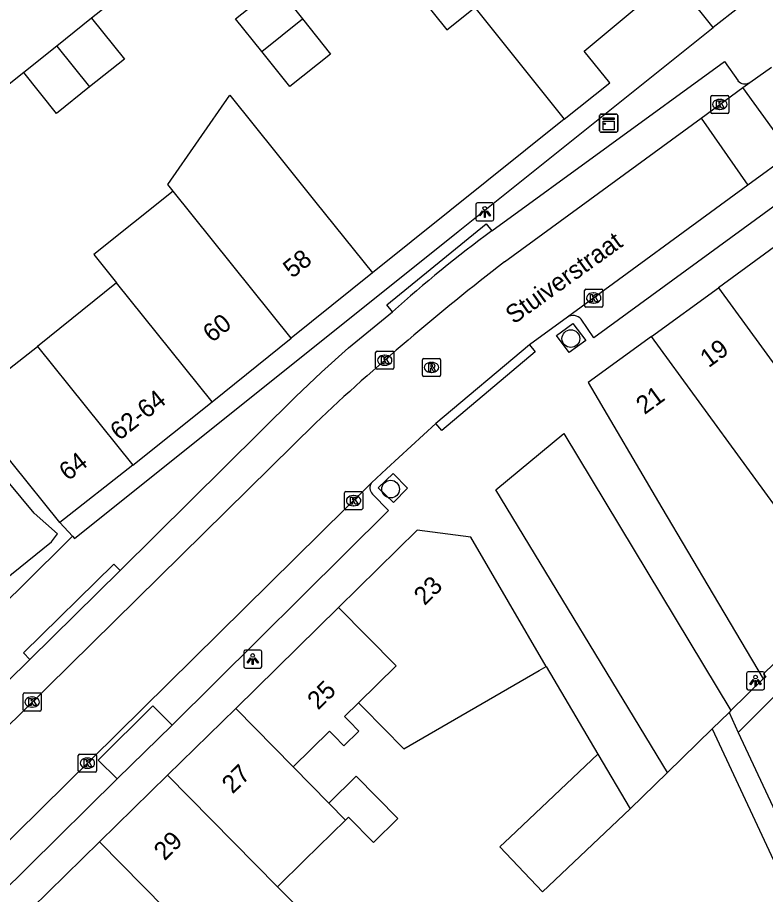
# Model space of a CAD drawing. Extents: x 161771 to 163125, y 382479 to 383177.
# Drawn here: x 162095.03 to 162136.33, y 382848.53 to 382896.99 of the extents above; entities that cross this region are included whole.
import ezdxf

# ---------------------------------------------------------------- set-up
doc = ezdxf.new("R2010")
doc.units = 0
for name, color, linetype in [('IMGEO_Boom', 7, 'Continuous'), ('IMGEO_Kast', 7, 'Continuous'), ('IMGEO_Kolk', 7, 'Continuous'), ('IMGEO_Lichtpunt', 7, 'Continuous'), ('IMGEO_Muur', 7, 'Continuous'), ('IMGEO_Openbare_ruimte_label', 7, 'Continuous'), ('IMGEO_Pand', 7, 'Continuous'), ('IMGEO_Pand_nummerreeks', 7, 'Continuous'), ('IMGEO_Parkeervlak_open', 7, 'Continuous'), ('IMGEO_Rijbaan_lokaal_open', 7, 'Continuous'), ('IMGEO_Rioolput', 7, 'Continuous'), ('IMGEO_Voetpad_open', 7, 'Continuous')]:
    doc.layers.add(name, color=color, linetype=linetype)

msp = doc.modelspace()

# ---------------------------------------------------------------- linework, layer by layer
at = {"layer": 'IMGEO_Boom'}
for centre in [(162125.586, 382879.248), (162115.634, 382870.93)]:
    msp.add_circle(centre, 0.489, dxfattribs=at)
at = {"layer": 'IMGEO_Kast'}
for p, q in [((162127.177, 382890.735), (162127.177, 382891.576)), ((162127.177, 382891.576), (162127.177, 382890.735)), ((162127.252, 382891.66), (162128.093, 382891.66)), ((162128.093, 382891.66), (162127.252, 382891.66)), ((162128.177, 382891.585), (162128.177, 382890.744)), ((162128.177, 382890.744), (162128.177, 382891.585)), ((162128.102, 382890.66), (162127.261, 382890.66)), ((162127.261, 382890.66), (162128.102, 382890.66))]:
    msp.add_line(p, q, dxfattribs=at)
for points in [[(162127.372, 382891.45), (162127.972, 382891.45), (162127.972, 382891.365), (162127.372, 382891.365), (162127.372, 382891.45)], [(162127.372, 382891.275), (162127.972, 382891.275), (162127.972, 382890.786), (162127.372, 382890.786), (162127.372, 382891.275)]]:
    msp.add_lwpolyline(points, dxfattribs=at)
msp.add_circle((162127.456, 382891.124), 0.0377, dxfattribs=at)
for centre, start, end in [((162127.255, 382891.582), 92.4484, 184.2845), ((162127.255, 382891.582), 92.4484, 184.2845), ((162128.099, 382891.582), 2.4484, 94.2845), ((162128.099, 382891.582), 2.4484, 94.2845), ((162127.255, 382890.738), 182.4484, 274.2845), ((162127.255, 382890.738), 182.4484, 274.2845), ((162128.099, 382890.738), 272.4484, 4.2845), ((162128.099, 382890.738), 272.4484, 4.2845)]:
    msp.add_arc(centre, 0.0779, start, end, dxfattribs=at)
at = {"layer": 'IMGEO_Kolk'}
for p, q in [((162133.311, 382891.765), (162133.311, 382892.617)), ((162133.386, 382892.691), (162134.238, 382892.691)), ((162133.799, 382892.471), (162133.824, 382892.471)), ((162134.312, 382892.617), (162134.312, 382891.765)), ((162134.238, 382891.691), (162133.386, 382891.691)), ((162133.822, 382891.911), (162133.797, 382891.911)), ((162126.346, 382881.064), (162126.346, 382881.916)), ((162126.421, 382881.99), (162127.273, 382881.99)), ((162127.347, 382881.916), (162127.347, 382881.064)), ((162126.834, 382881.77), (162126.859, 382881.77)), ((162127.273, 382880.99), (162126.421, 382880.99)), ((162126.857, 382881.21), (162126.832, 382881.21)), ((162114.806, 382877.627), (162114.806, 382878.479)), ((162114.881, 382878.553), (162115.733, 382878.553)), ((162115.807, 382878.479), (162115.807, 382877.627)), ((162115.294, 382878.333), (162115.319, 382878.333)), ((162115.733, 382877.553), (162114.881, 382877.553)), ((162115.317, 382877.773), (162115.292, 382877.773)), ((162113.089, 382869.867), (162113.089, 382870.719)), ((162113.164, 382870.793), (162114.016, 382870.793)), ((162114.09, 382870.719), (162114.09, 382869.867)), ((162113.577, 382870.573), (162113.602, 382870.573)), ((162114.016, 382869.793), (162113.164, 382869.793)), ((162113.6, 382870.013), (162113.575, 382870.013)), ((162095.333, 382858.737), (162095.333, 382859.589)), ((162095.408, 382859.663), (162096.26, 382859.663)), ((162096.334, 382859.589), (162096.334, 382858.737)), ((162095.821, 382859.443), (162095.846, 382859.443)), ((162096.26, 382858.663), (162095.408, 382858.663)), ((162095.844, 382858.883), (162095.819, 382858.883)), ((162098.384, 382855.359), (162098.384, 382856.211)), ((162098.459, 382856.285), (162099.311, 382856.285)), ((162099.385, 382856.211), (162099.385, 382855.359)), ((162098.872, 382856.065), (162098.897, 382856.065)), ((162099.311, 382855.285), (162098.459, 382855.285)), ((162098.895, 382855.505), (162098.87, 382855.505))]:
    msp.add_line(p, q, dxfattribs=at)
for points in [[(162133.311, 382891.765), (162133.311, 382892.617)], [(162133.386, 382892.691), (162134.238, 382892.691)], [(162134.312, 382892.617), (162134.312, 382891.765)], [(162133.632, 382892.391), (162133.755, 382892.391), (162133.755, 382892.24), (162133.885, 382892.391), (162134.049, 382892.391), (162133.903, 382892.24), (162134.056, 382891.991), (162133.904, 382891.991), (162133.819, 382892.155), (162133.755, 382892.088), (162133.755, 382891.991), (162133.632, 382891.991), (162133.632, 382892.391)], [(162134.238, 382891.691), (162133.386, 382891.691)], [(162126.346, 382881.064), (162126.346, 382881.916)], [(162126.421, 382881.99), (162127.273, 382881.99)], [(162127.347, 382881.916), (162127.347, 382881.064)], [(162126.667, 382881.69), (162126.79, 382881.69), (162126.79, 382881.539), (162126.92, 382881.69), (162127.084, 382881.69), (162126.938, 382881.539), (162127.091, 382881.29), (162126.939, 382881.29), (162126.854, 382881.454), (162126.79, 382881.387), (162126.79, 382881.29), (162126.667, 382881.29), (162126.667, 382881.69)], [(162127.273, 382880.99), (162126.421, 382880.99)], [(162114.806, 382877.627), (162114.806, 382878.479)], [(162114.881, 382878.553), (162115.733, 382878.553)], [(162115.807, 382878.479), (162115.807, 382877.627)], [(162115.127, 382878.253), (162115.25, 382878.253), (162115.25, 382878.102), (162115.38, 382878.253), (162115.544, 382878.253), (162115.398, 382878.102), (162115.551, 382877.853), (162115.399, 382877.853), (162115.314, 382878.017), (162115.25, 382877.95), (162115.25, 382877.853), (162115.127, 382877.853), (162115.127, 382878.253)], [(162115.733, 382877.553), (162114.881, 382877.553)], [(162113.089, 382869.867), (162113.089, 382870.719)], [(162113.164, 382870.793), (162114.016, 382870.793)], [(162114.09, 382870.719), (162114.09, 382869.867)], [(162113.41, 382870.493), (162113.533, 382870.493), (162113.533, 382870.342), (162113.663, 382870.493), (162113.827, 382870.493), (162113.681, 382870.342), (162113.834, 382870.093), (162113.682, 382870.093), (162113.597, 382870.257), (162113.533, 382870.19), (162113.533, 382870.093), (162113.41, 382870.093), (162113.41, 382870.493)], [(162114.016, 382869.793), (162113.164, 382869.793)], [(162095.333, 382858.737), (162095.333, 382859.589)], [(162095.408, 382859.663), (162096.26, 382859.663)], [(162096.334, 382859.589), (162096.334, 382858.737)], [(162095.654, 382859.363), (162095.777, 382859.363), (162095.777, 382859.212), (162095.907, 382859.363), (162096.071, 382859.363), (162095.925, 382859.212), (162096.078, 382858.963), (162095.926, 382858.963), (162095.841, 382859.127), (162095.777, 382859.06), (162095.777, 382858.963), (162095.654, 382858.963), (162095.654, 382859.363)], [(162096.26, 382858.663), (162095.408, 382858.663)], [(162098.384, 382855.359), (162098.384, 382856.211)], [(162098.459, 382856.285), (162099.311, 382856.285)], [(162099.385, 382856.211), (162099.385, 382855.359)], [(162098.705, 382855.985), (162098.828, 382855.985), (162098.828, 382855.834), (162098.958, 382855.985), (162099.122, 382855.985), (162098.976, 382855.834), (162099.129, 382855.585), (162098.977, 382855.585), (162098.892, 382855.749), (162098.828, 382855.682), (162098.828, 382855.585), (162098.705, 382855.585), (162098.705, 382855.985)], [(162099.311, 382855.285), (162098.459, 382855.285)]]:
    msp.add_lwpolyline(points, dxfattribs=at)
for centre, start, end in [((162133.388, 382892.615), 91.552, 178.448), ((162133.388, 382892.615), 91.552, 178.448), ((162134.236, 382892.615), 1.552, 88.448), ((162134.236, 382892.615), 1.552, 88.448), ((162133.388, 382891.767), 181.552, 268.448), ((162133.388, 382891.767), 181.552, 268.448), ((162134.236, 382891.767), 271.552, 358.448), ((162134.236, 382891.767), 271.552, 358.448), ((162126.423, 382881.914), 91.552, 178.448), ((162126.423, 382881.914), 91.552, 178.448), ((162127.271, 382881.914), 1.552, 88.448), ((162127.271, 382881.914), 1.552, 88.448), ((162126.423, 382881.066), 181.552, 268.448), ((162126.423, 382881.066), 181.552, 268.448), ((162127.271, 382881.066), 271.552, 358.448), ((162127.271, 382881.066), 271.552, 358.448), ((162114.883, 382878.477), 91.552, 178.448), ((162114.883, 382878.477), 91.552, 178.448), ((162115.731, 382878.477), 1.552, 88.448), ((162115.731, 382878.477), 1.552, 88.448), ((162114.883, 382877.629), 181.552, 268.448), ((162114.883, 382877.629), 181.552, 268.448), ((162115.731, 382877.629), 271.552, 358.448), ((162115.731, 382877.629), 271.552, 358.448), ((162113.166, 382870.717), 91.552, 178.448), ((162113.166, 382870.717), 91.552, 178.448), ((162114.014, 382870.717), 1.552, 88.448), ((162114.014, 382870.717), 1.552, 88.448), ((162113.166, 382869.869), 181.552, 268.448), ((162113.166, 382869.869), 181.552, 268.448), ((162114.014, 382869.869), 271.552, 358.448), ((162114.014, 382869.869), 271.552, 358.448), ((162095.41, 382859.587), 91.552, 178.448), ((162095.41, 382859.587), 91.552, 178.448), ((162096.258, 382859.587), 1.552, 88.448), ((162096.258, 382859.587), 1.552, 88.448), ((162095.41, 382858.739), 181.552, 268.448), ((162095.41, 382858.739), 181.552, 268.448), ((162096.258, 382858.739), 271.552, 358.448), ((162096.258, 382858.739), 271.552, 358.448), ((162098.461, 382856.209), 91.552, 178.448), ((162098.461, 382856.209), 91.552, 178.448), ((162099.309, 382856.209), 1.552, 88.448), ((162099.309, 382856.209), 1.552, 88.448), ((162098.461, 382855.361), 181.552, 268.448), ((162098.461, 382855.361), 181.552, 268.448), ((162099.309, 382855.361), 271.552, 358.448), ((162099.309, 382855.361), 271.552, 358.448)]:
    msp.add_arc(centre, 0.0765, start, end, dxfattribs=at)
for centre, major_axis, ratio, start_param, end_param in [((162133.798, 382892.191), (-0.387, 0.002), 0.722429, 4.712389, 7.853982), ((162133.823, 382892.191), (-0.39, 0.002), 0.717154, 1.570796, 4.712389), ((162126.833, 382881.49), (-0.387, 0.002), 0.722429, 4.712389, 7.853982), ((162126.858, 382881.49), (-0.39, 0.002), 0.717154, 1.570796, 4.712389), ((162115.293, 382878.053), (-0.387, 0.002), 0.722429, 4.712389, 7.853982), ((162115.318, 382878.053), (-0.39, 0.002), 0.717154, 1.570796, 4.712389), ((162113.576, 382870.293), (-0.387, 0.002), 0.722429, 4.712389, 7.853982), ((162113.601, 382870.293), (-0.39, 0.002), 0.717154, 1.570796, 4.712389), ((162095.82, 382859.163), (-0.387, 0.002), 0.722429, 4.712389, 7.853982), ((162095.845, 382859.163), (-0.39, 0.002), 0.717154, 1.570796, 4.712389), ((162098.871, 382855.785), (-0.387, 0.002), 0.722429, 4.712389, 7.853982), ((162098.896, 382855.785), (-0.39, 0.002), 0.717154, 1.570796, 4.712389)]:
    msp.add_ellipse(centre, major_axis=major_axis, ratio=ratio, start_param=start_param, end_param=end_param, dxfattribs=at)
at = {"layer": 'IMGEO_Lichtpunt'}
for p, q in [((162120.332, 382886.652), (162120.332, 382885.845)), ((162120.332, 382886.652), (162120.332, 382885.845)), ((162121.234, 382886.747), (162120.426, 382886.747)), ((162121.234, 382886.747), (162120.426, 382886.747)), ((162121.328, 382885.845), (162121.328, 382886.652)), ((162121.328, 382885.845), (162121.328, 382886.652)), ((162120.426, 382885.751), (162121.234, 382885.751)), ((162120.426, 382885.751), (162121.234, 382885.751)), ((162107.518, 382861.94), (162107.518, 382861.133)), ((162107.518, 382861.94), (162107.518, 382861.133)), ((162108.42, 382862.035), (162107.612, 382862.035)), ((162108.42, 382862.035), (162107.612, 382862.035)), ((162108.514, 382861.133), (162108.514, 382861.94)), ((162108.514, 382861.133), (162108.514, 382861.94)), ((162107.612, 382861.039), (162108.42, 382861.039)), ((162107.612, 382861.039), (162108.42, 382861.039)), ((162135.289, 382860.742), (162135.289, 382859.935)), ((162135.289, 382860.742), (162135.289, 382859.935)), ((162136.191, 382860.837), (162135.383, 382860.837)), ((162136.191, 382860.837), (162135.383, 382860.837)), ((162136.285, 382859.935), (162136.285, 382860.742)), ((162136.285, 382859.935), (162136.285, 382860.742)), ((162135.383, 382859.841), (162136.191, 382859.841)), ((162135.383, 382859.841), (162136.191, 382859.841))]:
    msp.add_line(p, q, dxfattribs=at)
for points in [[(162120.706, 382886.316), (162120.745, 382886.288), (162120.557, 382886.026), (162120.519, 382886.053), (162120.706, 382886.316)], [(162120.808, 382886.268), (162120.855, 382886.268), (162120.855, 382885.946), (162120.808, 382885.946), (162120.808, 382886.268)], [(162120.918, 382886.288), (162120.956, 382886.315), (162121.143, 382886.053), (162121.104, 382886.025), (162120.918, 382886.288)], [(162107.892, 382861.604), (162107.931, 382861.576), (162107.743, 382861.314), (162107.705, 382861.341), (162107.892, 382861.604)], [(162107.994, 382861.556), (162108.041, 382861.556), (162108.041, 382861.234), (162107.994, 382861.234), (162107.994, 382861.556)], [(162108.104, 382861.576), (162108.142, 382861.603), (162108.329, 382861.341), (162108.29, 382861.313), (162108.104, 382861.576)], [(162135.663, 382860.406), (162135.702, 382860.378), (162135.514, 382860.116), (162135.476, 382860.143), (162135.663, 382860.406)], [(162135.765, 382860.358), (162135.812, 382860.358), (162135.812, 382860.036), (162135.765, 382860.036), (162135.765, 382860.358)], [(162135.875, 382860.378), (162135.913, 382860.405), (162136.1, 382860.143), (162136.061, 382860.115), (162135.875, 382860.378)]]:
    msp.add_lwpolyline(points, dxfattribs=at)
for centre in [(162120.831, 382886.45), (162108.017, 382861.738), (162135.788, 382860.54)]:
    msp.add_circle(centre, 0.0994, dxfattribs=at)
for centre, start, end in [((162120.426, 382886.652), 90, 180), ((162120.426, 382886.652), 90, 180), ((162121.234, 382886.652), 0, 90), ((162121.234, 382886.652), 0, 90), ((162120.426, 382885.845), 180, 270), ((162120.426, 382885.845), 180, 270), ((162121.234, 382885.845), 270, 0), ((162121.234, 382885.845), 270, 360), ((162107.612, 382861.94), 90, 180), ((162107.612, 382861.94), 90, 180), ((162108.42, 382861.94), 0, 90), ((162108.42, 382861.94), 0, 90), ((162107.612, 382861.133), 180, 270), ((162107.612, 382861.133), 180, 270), ((162108.42, 382861.133), 270, 0), ((162108.42, 382861.133), 270, 360), ((162135.383, 382860.742), 90, 180), ((162135.383, 382860.742), 90, 180), ((162136.191, 382860.742), 0, 90), ((162136.191, 382860.742), 0, 90), ((162135.383, 382859.935), 180, 270), ((162135.383, 382859.935), 180, 270), ((162136.191, 382859.935), 270, 0), ((162136.191, 382859.935), 270, 360)]:
    msp.add_arc(centre, 0.0946, start, end, dxfattribs=at)
at = {"layer": 'IMGEO_Muur'}
for points in [[(162125.22, 382891.373), (162114.64, 382882.876)], [(162124.228, 382861.125), (162127.068, 382856.282)]]:
    msp.add_lwpolyline(points, dxfattribs=at)
at = {"layer": 'IMGEO_Pand'}
for points in [[(162120.285, 382897.547), (162125.22, 382891.373), (162127.733, 382893.39), (162126.326, 382895.13), (162129.082, 382897.445), (162129.472, 382897.905), (162129.636, 382898.483), (162129.594, 382899.083), (162129.39, 382899.654), (162126.866, 382902.81)], [(162116.88, 382901.806), (162116.944, 382901.726), (162115.398, 382900.494), (162115.649, 382900.178), (162118.733, 382896.306), (162120.285, 382897.547)], [(162108.514, 382895.115), (162107.07, 382896.928), (162109.328, 382898.727), (162110.769, 382896.919)], [(162099.119, 382896.958), (162097.194, 382895.419)], [(162099.119, 382896.958), (162100.93, 382894.693), (162099.009, 382893.157)], [(162110.769, 382896.919), (162112.32, 382894.973), (162110.06, 382893.173), (162108.514, 382895.115)], [(162108.514, 382895.115), (162110.769, 382896.919)], [(162097.194, 382895.419), (162095.371, 382893.962)], [(162097.194, 382895.419), (162099.009, 382893.157)], [(162099.009, 382893.157), (162097.181, 382891.696), (162095.371, 382893.962)], [(162103.623, 382887.405), (162103.331, 382887.769), (162106.744, 382892.702), (162109.359, 382889.448), (162111.508, 382886.773), (162114.64, 382882.876), (162110.147, 382879.272)], [(162103.623, 382887.405), (162099.251, 382883.892), (162100.502, 382882.332)], [(162110.147, 382879.272), (162103.623, 382887.405)], [(162137.303, 382884.676), (162133.731, 382882.064)], [(162100.502, 382882.332), (162096.13, 382878.818)], [(162105.771, 382875.763), (162100.502, 382882.332)], [(162130.04, 382879.365), (162133.731, 382882.064)], [(162133.731, 382882.064), (162138.636, 382875.33)], [(162105.771, 382875.763), (162110.147, 382879.272)], [(162130.04, 382879.365), (162126.551, 382876.814), (162130.61, 382869.902), (162133.448, 382865.115), (162136.214, 382860.438)], [(162140.562, 382864.919), (162130.04, 382879.365)], [(162092.089, 382875.641), (162096.13, 382878.818)], [(162096.13, 382878.818), (162101.396, 382872.253)], [(162097.358, 382869.084), (162092.089, 382875.641)], [(162101.396, 382872.253), (162105.771, 382875.763)], [(162101.396, 382872.253), (162097.358, 382869.084)], [(162124.228, 382861.125), (162120.059, 382868.27), (162117.095, 382868.654), (162112.762, 382864.397)], [(162140.562, 382864.919), (162139.822, 382864.202), (162136.231, 382860.721), (162136.359, 382860.545), (162136.214, 382860.438)], [(162112.762, 382864.397), (162107.075, 382858.811)], [(162113.855, 382859.123), (162115.936, 382861.168), (162112.762, 382864.397)], [(162113.855, 382859.123), (162114.11, 382858.864), (162116.367, 382856.572), (162123.834, 382860.899), (162124.228, 382861.125)], [(162110.25, 382855.581), (162112.251, 382857.547), (162112.506, 382857.287), (162113.048, 382856.737), (162113.879, 382857.554), (162113.338, 382858.105), (162113.083, 382858.364), (162113.855, 382859.123)], [(162107.075, 382858.811), (162103.319, 382855.121)], [(162107.075, 382858.811), (162110.25, 382855.581)], [(162128.857, 382853.254), (162124.028, 382848.671), (162121.668, 382851.157), (162122.239, 382851.699), (162127.068, 382856.282)], [(162127.068, 382856.282), (162128.857, 382853.254)], [(162112.222, 382853.575), (162110.25, 382855.581)], [(162103.319, 382855.121), (162099.563, 382851.432)], [(162103.319, 382855.121), (162109.387, 382848.947)], [(162113.142, 382852.639), (162113.305, 382852.799), (162114.687, 382851.394), (162116.039, 382852.723), (162113.737, 382855.064), (162112.222, 382853.575)], [(162112.222, 382853.575), (162113.142, 382852.639)], [(162109.387, 382848.947), (162110.882, 382850.417), (162113.142, 382852.639)], [(162099.563, 382851.432), (162095.808, 382847.744)], [(162108.504, 382842.598), (162105.724, 382845.426), (162105.593, 382845.298), (162099.563, 382851.432)], [(162111.383, 382846.916), (162109.387, 382848.947)]]:
    msp.add_lwpolyline(points, dxfattribs=at)
at = {"layer": 'IMGEO_Parkeervlak_open'}
msp.add_lwpolyline([(162100.531, 382854.92), (162099.483, 382855.942), (162102.502, 382858.953), (162103.577, 382857.891)], dxfattribs=at)
at = {"layer": 'IMGEO_Rijbaan_lokaal_open'}
for points in [[(162103.952, 382900.799), (162099.119, 382896.958)], [(162095.371, 382893.962), (162090.706, 382890.234)], [(162135.462, 382893.398), (162135.907, 382893.712), (162136.672, 382894.252)], [(162132.776, 382891.432), (162135.086, 382893.123)], [(162135.086, 382893.123), (162135.462, 382893.398)], [(162137.732, 382889.454), (162135.086, 382893.123)], [(162121.927, 382883.49), (162132.776, 382891.432)], [(162132.776, 382891.432), (162135.365, 382887.723)], [(162137.732, 382889.454), (162135.365, 382887.723)], [(162083.62, 382886.042), (162081.885, 382888.271), (162078.574, 382887.363), (162077.522, 382886.847), (162083.362, 382879.967), (162089.175, 382871.751), (162093.81, 382865.521), (162096.901, 382868.023), (162097.244, 382868.464), (162095.944, 382869.593), (162091.799, 382874.571), (162088.071, 382878.937), (162084.055, 382884.73), (162083.62, 382886.042)], [(162135.365, 382887.723), (162125.393, 382880.431)], [(162125.393, 382880.431), (162123.306, 382878.903)], [(162123.306, 382878.903), (162118.138, 382874.552)], [(162073.189, 382836.841), (162111.483, 382874.584)], [(162118.138, 382874.552), (162115.399, 382872.051), (162114.584, 382871.275)], [(162130.925, 382855.273), (162121.439, 382870.892), (162125.198, 382874.011), (162134.422, 382858.688)], [(162114.584, 382871.275), (162079.466, 382836.63)], [(162097.358, 382869.084), (162098.069, 382868.327)], [(162098.069, 382868.327), (162097.563, 382867.829), (162093.939, 382864.262)], [(162134.32, 382858.588), (162133.399, 382857.689)], [(162134.422, 382858.688), (162134.32, 382858.588)], [(162133.399, 382857.689), (162130.925, 382855.273)]]:
    msp.add_lwpolyline(points, dxfattribs=at)
msp.add_arc((162207.951, 382772.034), 140.793, 127.66156, 133.24944, dxfattribs=at)
at = {"layer": 'IMGEO_Rioolput'}
for p, q in [((162117.388, 382877.23), (162117.388, 382878.082)), ((162117.463, 382878.156), (162118.315, 382878.156)), ((162117.876, 382877.936), (162117.901, 382877.936)), ((162118.389, 382878.082), (162118.389, 382877.23)), ((162118.315, 382877.156), (162117.463, 382877.156)), ((162117.899, 382877.376), (162117.874, 382877.376))]:
    msp.add_line(p, q, dxfattribs=at)
for points in [[(162117.388, 382877.23), (162117.388, 382878.082)], [(162117.463, 382878.156), (162118.315, 382878.156)], [(162118.389, 382878.082), (162118.389, 382877.23)], [(162117.977, 382877.854), (162117.725, 382877.856), (162117.725, 382877.456)], [(162117.725, 382877.456), (162117.849, 382877.456), (162117.849, 382877.618), (162117.86, 382877.618)], [(162117.903, 382877.775), (162117.849, 382877.775), (162117.849, 382877.694)], [(162117.849, 382877.694), (162117.901, 382877.694)], [(162117.907, 382877.589), (162117.978, 382877.456), (162118.118, 382877.456), (162118.053, 382877.582)], [(162118.315, 382877.156), (162117.463, 382877.156)]]:
    msp.add_lwpolyline(points, dxfattribs=at)
for centre, radius, start, end in [((162117.465, 382878.08), 0.0765, 91.552, 178.448), ((162117.465, 382878.08), 0.0765, 91.552, 178.448), ((162118.313, 382878.08), 0.0765, 1.552, 88.448), ((162118.313, 382878.08), 0.0765, 1.552, 88.448), ((162117.859, 382877.565), 0.0533, 26.0293, 88.6989), ((162117.885, 382877.883), 0.19, 274.7715, 282.9687), ((162117.909, 382877.679), 0.0964, 77.0061, 93.1865), ((162117.923, 382877.736), 0.0378, 276.6634, 79.6772), ((162117.976, 382877.744), 0.109, 350.3612, 89.416), ((162117.974, 382877.744), 0.112, 277.5842, 350.9817), ((162117.958, 382877.529), 0.108, 29.5134, 73.7905), ((162117.465, 382877.232), 0.0765, 181.552, 268.448), ((162117.465, 382877.232), 0.0765, 181.552, 268.448), ((162118.313, 382877.232), 0.0765, 271.552, 358.448), ((162118.313, 382877.232), 0.0765, 271.552, 358.448)]:
    msp.add_arc(centre, radius, start, end, dxfattribs=at)
for centre, major_axis, ratio, start_param, end_param in [((162117.875, 382877.656), (-0.387, 0.002), 0.722429, 4.712389, 7.853982), ((162117.9, 382877.656), (-0.39, 0.002), 0.717154, 1.570796, 4.712389)]:
    msp.add_ellipse(centre, major_axis=major_axis, ratio=ratio, start_param=start_param, end_param=end_param, dxfattribs=at)
at = {"layer": 'IMGEO_Voetpad_open'}
for points in [[(162133.454, 382896.443), (162070.869, 382974.514)], [(162159.93, 382905.004), (162160.652, 382903.982), (162140.141, 382888.996), (162126.857, 382879.291), (162126.151, 382880.323)], [(162134.86, 382897.546), (162133.454, 382896.443)], [(162098.069, 382868.327), (162098.181, 382868.21), (162119.361, 382885.166), (162133.454, 382896.443)], [(162121.217, 382885.2), (162134.067, 382894.565), (162134.817, 382893.501)], [(162115.73, 382880.726), (162115.415, 382881.113), (162120.902, 382885.587), (162121.217, 382885.2)], [(162100.696, 382866.43), (162110.38, 382876.039), (162111.818, 382877.391), (162113.309, 382878.734), (162115.73, 382880.726)], [(162126.414, 382879.15), (162125.49, 382878.472), (162124.787, 382879.423), (162125.694, 382880.087), (162126.414, 382879.15)], [(162123.306, 382878.903), (162123.618, 382878.512), (162118.455, 382874.166), (162118.138, 382874.552)], [(162151.68, 382872.452), (162149.938, 382871.137), (162143.26, 382864.779), (162142.713, 382865.328), (162134.834, 382857.488)], [(162116.571, 382870.989), (162115.795, 382870.188), (162114.947, 382871.002), (162115.776, 382871.795), (162116.571, 382870.989)], [(162114.637, 382870.659), (162115.52, 382869.741), (162103.577, 382857.891)], [(162095.716, 382861.519), (162095.365, 382861.875), (162100.345, 382866.786), (162100.696, 382866.43)], [(162100.696, 382866.43), (162095.716, 382861.519)], [(162073.15, 382837.45), (162072.223, 382838.379), (162095.716, 382861.519)], [(162124.228, 382861.125), (162127.068, 382856.282)], [(162136.214, 382860.438), (162134.422, 382858.688)], [(162134.32, 382858.588), (162134.834, 382857.488)], [(162103.577, 382857.891), (162100.531, 382854.92)], [(162133.399, 382857.689), (162140.306, 382842.844)], [(162134.834, 382857.488), (162141.249, 382843.751)], [(162128.857, 382853.254), (162130.925, 382855.273)], [(162100.531, 382854.92), (162080.997, 382835.618), (162080.061, 382836.564)]]:
    msp.add_lwpolyline(points, dxfattribs=at)
for centre, radius, start, end in [((162135.2, 382893.829), 0.505, 220.5967, 301.2574), ((162164.29, 382826.773), 72.588, 126.39792, 131.98843), ((162125.711, 382879.946), 0.58, 40.561, 123.2211), ((162114.936, 382870.995), 0.45, 141.5267, 228.3084)]:
    msp.add_arc(centre, radius, start, end, dxfattribs=at)

# ---------------------------------------------------------------- texts
at = {"layer": 'IMGEO_Openbare_ruimte_label'}
msp.add_text('Stuiverstraat', height=1, rotation=35.7241, dxfattribs=at).set_placement((162122.435, 382880.016))
at = {"layer": 'IMGEO_Pand_nummerreeks'}
for s, rotation, p in [('58', 38.733, (162110.203, 382882.549)), ('60', 38.7319, (162105.769, 382878.992)), ('19', 36.1747, (162133.191, 382877.606)), ('21', 36.1726, (162129.655, 382875.02)), ('62-64', 38.7377, (162100.648, 382873.576)), ('64', 38.1246, (162097.817, 382871.351)), ('23', 44.4902, (162117.509, 382864.461)), ('25', 44.4844, (162111.628, 382858.684)), ('27', 44.4902, (162106.906, 382854.046)), ('29', 44.4902, (162103.15, 382850.357))]:
    msp.add_text(s, height=1, rotation=rotation, dxfattribs=at).set_placement(p)

doc.saveas('drawing.dxf')
